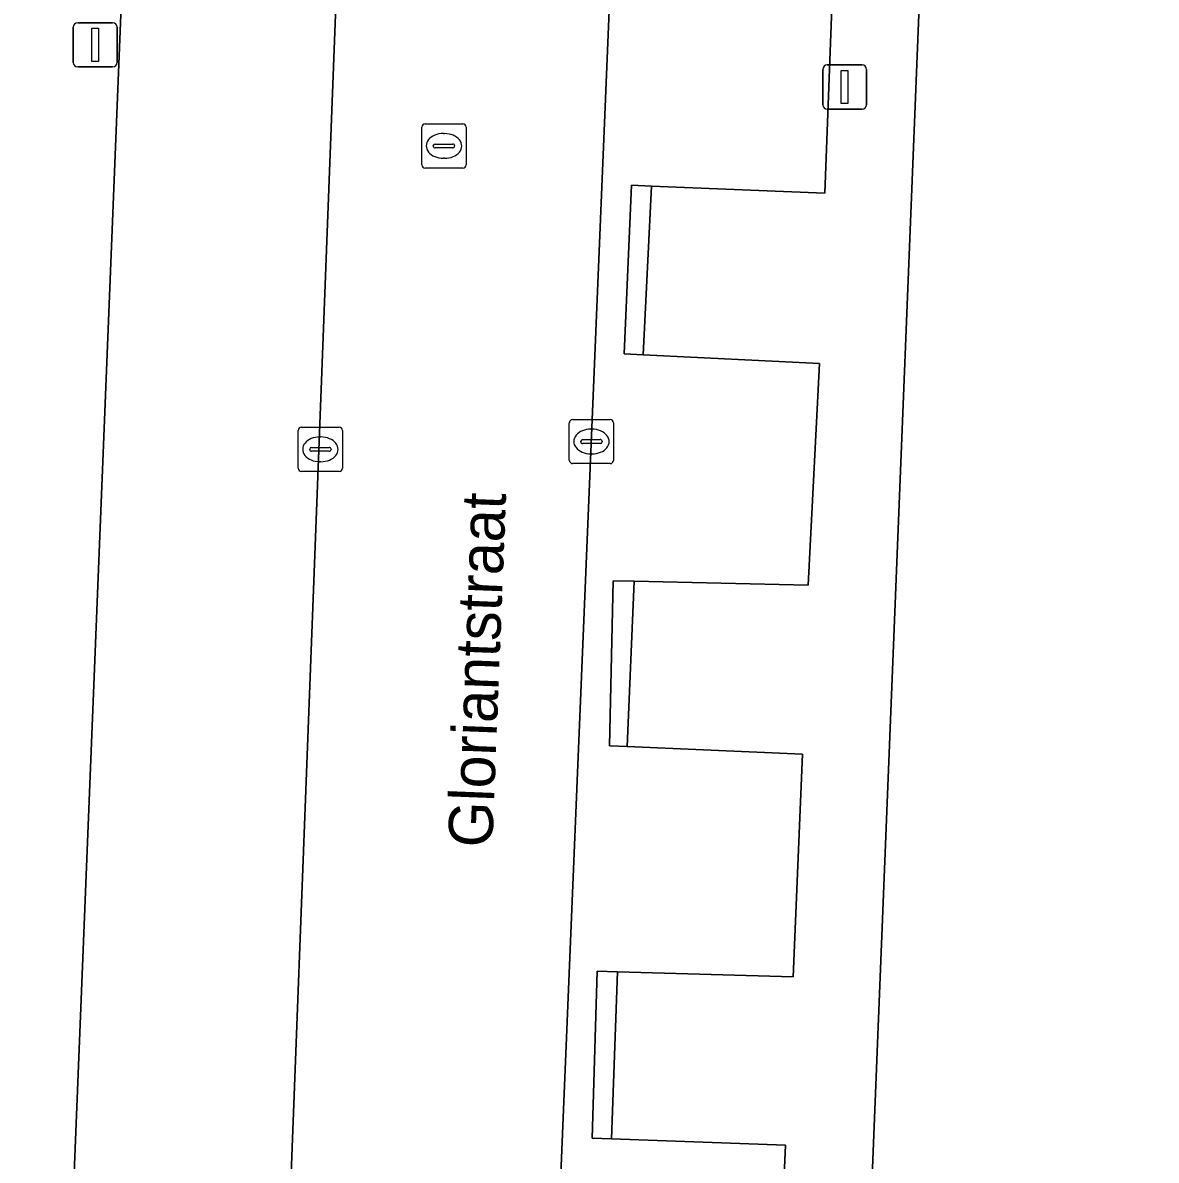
# Model space of a CAD drawing. Extents: x 160077 to 160948, y 386481 to 387498.
# Drawn here: x 160848.63 to 160874.27, y 386625.66 to 386651.4 of the extents above; entities that cross this region are included whole.
import ezdxf

# ---------------------------------------------------------------- set-up
doc = ezdxf.new("R2010")
doc.units = 0
for name, color, linetype in [('IMGEO_Kolk', 7, 'Continuous'), ('IMGEO_Lichtmast', 7, 'Continuous'), ('IMGEO_Openbare_ruimte_label', 7, 'Continuous'), ('IMGEO_Pand', 7, 'Continuous'), ('IMGEO_Parkeervlak_open', 7, 'Continuous'), ('IMGEO_Rijbaan_lokaal_open', 7, 'Continuous'), ('IMGEO_Rioolput', 7, 'Continuous'), ('IMGEO_Voetpad_open', 7, 'Continuous')]:
    doc.layers.add(name, color=color, linetype=linetype)

msp = doc.modelspace()

# ---------------------------------------------------------------- linework, layer by layer
at = {"layer": 'IMGEO_Kolk'}
for p, q in [((160854.934, 386642.245), (160855.786, 386642.245)), ((160860.991, 386641.496), (160860.991, 386642.348)), ((160861.066, 386642.422), (160861.918, 386642.422)), ((160861.992, 386642.348), (160861.992, 386641.496)), ((160854.859, 386641.319), (160854.859, 386642.171)), ((160855.347, 386642.025), (160855.372, 386642.025)), ((160855.86, 386642.171), (160855.86, 386641.319)), ((160861.293, 386641.965), (160861.691, 386641.965)), ((160861.479, 386642.202), (160861.504, 386642.202)), ((160855.118, 386641.739), (160855.118, 386641.751)), ((160855.556, 386641.702), (160855.158, 386641.702)), ((160855.161, 386641.788), (160855.559, 386641.788)), ((160855.602, 386641.751), (160855.602, 386641.739)), ((160861.25, 386641.916), (160861.25, 386641.928)), ((160861.688, 386641.879), (160861.29, 386641.879)), ((160861.734, 386641.928), (160861.734, 386641.916)), ((160855.37, 386641.465), (160855.345, 386641.465)), ((160861.502, 386641.642), (160861.477, 386641.642)), ((160855.786, 386641.245), (160854.934, 386641.245)), ((160861.918, 386641.422), (160861.066, 386641.422))]:
    msp.add_line(p, q, dxfattribs=at)
for points in [[(160854.934, 386642.245), (160855.786, 386642.245)], [(160860.991, 386641.496), (160860.991, 386642.348)], [(160861.066, 386642.422), (160861.918, 386642.422)], [(160861.992, 386642.348), (160861.992, 386641.496)], [(160854.859, 386641.319), (160854.859, 386642.171)], [(160855.86, 386642.171), (160855.86, 386641.319)], [(160855.786, 386641.245), (160854.934, 386641.245)], [(160861.918, 386641.422), (160861.066, 386641.422)]]:
    msp.add_lwpolyline(points, dxfattribs=at)
for centre, radius, start, end in [((160854.936, 386642.169), 0.0765, 91.552, 178.448), ((160854.936, 386642.169), 0.0765, 91.552, 178.448), ((160855.784, 386642.169), 0.0765, 1.552, 88.448), ((160855.784, 386642.169), 0.0765, 1.552, 88.448), ((160861.068, 386642.346), 0.0765, 91.552, 178.448), ((160861.068, 386642.346), 0.0765, 91.552, 178.448), ((160861.916, 386642.346), 0.0765, 1.552, 88.448), ((160861.916, 386642.346), 0.0765, 1.552, 88.448), ((160861.29, 386641.925), 0.0403, 85.8775, 175.7526), ((160861.695, 386641.927), 0.0386, 1.7309, 96.639), ((160855.158, 386641.748), 0.0403, 85.8775, 175.7526), ((160855.155, 386641.738), 0.0366, 178.938, 274.7102), ((160855.559, 386641.745), 0.043, 264.8664, 352.4533), ((160855.563, 386641.75), 0.0386, 1.7309, 96.639), ((160861.287, 386641.915), 0.0366, 178.938, 274.7102), ((160861.691, 386641.922), 0.043, 264.8664, 352.4533), ((160861.068, 386641.498), 0.0765, 181.552, 268.448), ((160861.068, 386641.498), 0.0765, 181.552, 268.448), ((160861.916, 386641.498), 0.0765, 271.552, 358.448), ((160861.916, 386641.498), 0.0765, 271.552, 358.448), ((160854.936, 386641.321), 0.0765, 181.552, 268.448), ((160854.936, 386641.321), 0.0765, 181.552, 268.448), ((160855.784, 386641.321), 0.0765, 271.552, 358.448), ((160855.784, 386641.321), 0.0765, 271.552, 358.448)]:
    msp.add_arc(centre, radius, start, end, dxfattribs=at)
for centre, major_axis, ratio, start_param, end_param in [((160855.346, 386641.745), (-0.387, 0.002), 0.722429, 4.712389, 7.853982), ((160855.371, 386641.745), (-0.39, 0.002), 0.717154, 1.570796, 4.712389), ((160861.478, 386641.922), (-0.387, 0.002), 0.722429, 4.712389, 7.853982), ((160861.503, 386641.922), (-0.39, 0.002), 0.717154, 1.570796, 4.712389)]:
    msp.add_ellipse(centre, major_axis=major_axis, ratio=ratio, start_param=start_param, end_param=end_param, dxfattribs=at)
at = {"layer": 'IMGEO_Lichtmast'}
for p, q in [((160849.77, 386650.497), (160849.77, 386651.297)), ((160849.77, 386651.297), (160849.77, 386650.497)), ((160849.87, 386651.397), (160850.66, 386651.397)), ((160850.66, 386651.397), (160849.87, 386651.397)), ((160850.76, 386651.297), (160850.76, 386650.497)), ((160850.76, 386650.497), (160850.76, 386651.297)), ((160850.66, 386650.397), (160849.87, 386650.397)), ((160849.87, 386650.397), (160850.66, 386650.397)), ((160866.723, 386649.541), (160866.723, 386650.341)), ((160866.723, 386650.341), (160866.723, 386649.541)), ((160866.823, 386650.441), (160867.613, 386650.441)), ((160867.613, 386650.441), (160866.823, 386650.441)), ((160867.713, 386650.341), (160867.713, 386649.541)), ((160867.713, 386649.541), (160867.713, 386650.341)), ((160867.613, 386649.441), (160866.823, 386649.441)), ((160866.823, 386649.441), (160867.613, 386649.441))]:
    msp.add_line(p, q, dxfattribs=at)
for points in [[(160850.19, 386651.272), (160850.34, 386651.272), (160850.34, 386650.522), (160850.19, 386650.522), (160850.19, 386651.272)], [(160867.143, 386650.316), (160867.293, 386650.316), (160867.293, 386649.566), (160867.143, 386649.566), (160867.143, 386650.316)]]:
    msp.add_lwpolyline(points, dxfattribs=at)
for centre, start, end in [((160849.87, 386651.297), 90, 180), ((160849.87, 386651.297), 90, 180), ((160850.66, 386651.297), 0, 90), ((160850.66, 386651.297), 360, 90), ((160849.87, 386650.497), 180, 270), ((160849.87, 386650.497), 180, 270), ((160850.66, 386650.497), 270, 0), ((160850.66, 386650.497), 270, 0), ((160866.823, 386650.341), 90, 180), ((160866.823, 386650.341), 90, 180), ((160867.613, 386650.341), 0, 90), ((160867.613, 386650.341), 360, 90), ((160866.823, 386649.541), 180, 270), ((160866.823, 386649.541), 180, 270), ((160867.613, 386649.541), 270, 0), ((160867.613, 386649.541), 270, 0)]:
    msp.add_arc(centre, 0.1, start, end, dxfattribs=at)
at = {"layer": 'IMGEO_Pand'}
msp.add_lwpolyline([(160871.226, 386709.345), (160870.128, 386681.819), (160868.177, 386681.851), (160868.044, 386681.853), (160867.935, 386679.466), (160868.148, 386679.457), (160870.016, 386679.382), (160867.503, 386616.843), (160869.259, 386616.749), (160870.333, 386616.692), (160870.125, 386610.74), (160871.325, 386610.699), (160871.314, 386610.368), (160872.273, 386610.346), (160872.284, 386610.665), (160873.483, 386610.623), (160873.453, 386609.764), (160877.531, 386609.622)], dxfattribs=at)
at = {"layer": 'IMGEO_Parkeervlak_open'}
for points in [[(160867.351, 386661.635), (160863.408, 386661.828), (160862.968, 386661.85), (160863.119, 386665.635), (160863.517, 386665.619), (160867.445, 386665.462), (160867.715, 386670.521), (160863.767, 386670.699), (160863.314, 386670.719), (160863.449, 386674.772), (160863.883, 386674.751), (160867.792, 386674.566), (160868.002, 386677.995), (160862.99, 386678.181), (160860.19, 386610.649)], [(160865.621, 386620.182), (160865.884, 386626), (160861.942, 386626.145), (160861.507, 386626.161), (160861.617, 386629.941), (160862.082, 386629.927), (160866.054, 386629.812), (160866.265, 386634.85), (160862.297, 386635.022), (160861.899, 386635.039), (160861.979, 386638.77), (160862.455, 386638.76), (160866.396, 386638.675), (160866.651, 386643.687), (160862.664, 386643.886), (160862.235, 386643.907), (160862.394, 386647.719), (160862.848, 386647.7), (160866.768, 386647.538), (160866.962, 386652.547)]]:
    msp.add_lwpolyline(points, dxfattribs=at)
msp.add_lwpolyline([(160856.694, 386677.618), (160851.902, 386677.805), (160849.16, 386609.822), (160854.098, 386609.581)], close=True, dxfattribs=at)
at = {"layer": 'IMGEO_Rijbaan_lokaal_open'}
msp.add_lwpolyline([(160860.133, 386609.343), (160860.19, 386610.649), (160862.99, 386678.181), (160863.05, 386679.33), (160856.735, 386679.548), (160856.694, 386677.618), (160854.098, 386609.581)], close=True, dxfattribs=at)
at = {"layer": 'IMGEO_Rioolput'}
for p, q in [((160857.654, 386648.184), (160857.654, 386649.036)), ((160857.729, 386649.11), (160858.581, 386649.11)), ((160858.655, 386649.036), (160858.655, 386648.184)), ((160857.956, 386648.653), (160858.354, 386648.653)), ((160858.142, 386648.89), (160858.167, 386648.89)), ((160857.913, 386648.604), (160857.913, 386648.616)), ((160858.351, 386648.567), (160857.953, 386648.567)), ((160858.397, 386648.616), (160858.397, 386648.604)), ((160858.165, 386648.33), (160858.14, 386648.33)), ((160858.581, 386648.11), (160857.729, 386648.11))]:
    msp.add_line(p, q, dxfattribs=at)
for points in [[(160857.654, 386648.184), (160857.654, 386649.036)], [(160857.729, 386649.11), (160858.581, 386649.11)], [(160858.655, 386649.036), (160858.655, 386648.184)], [(160858.581, 386648.11), (160857.729, 386648.11)]]:
    msp.add_lwpolyline(points, dxfattribs=at)
for centre, radius, start, end in [((160857.731, 386649.034), 0.0765, 91.552, 178.448), ((160857.731, 386649.034), 0.0765, 91.552, 178.448), ((160858.579, 386649.034), 0.0765, 1.552, 88.448), ((160858.579, 386649.034), 0.0765, 1.552, 88.448), ((160857.953, 386648.613), 0.0403, 85.8775, 175.7526), ((160858.358, 386648.615), 0.0386, 1.7309, 96.639), ((160857.95, 386648.603), 0.0366, 178.938, 274.7102), ((160858.354, 386648.61), 0.043, 264.8664, 352.4533), ((160857.731, 386648.186), 0.0765, 181.552, 268.448), ((160857.731, 386648.186), 0.0765, 181.552, 268.448), ((160858.579, 386648.186), 0.0765, 271.552, 358.448), ((160858.579, 386648.186), 0.0765, 271.552, 358.448)]:
    msp.add_arc(centre, radius, start, end, dxfattribs=at)
for centre, major_axis, ratio, start_param, end_param in [((160858.141, 386648.61), (-0.387, 0.002), 0.722429, 4.712389, 7.853982), ((160858.166, 386648.61), (-0.39, 0.002), 0.717154, 1.570796, 4.712389)]:
    msp.add_ellipse(centre, major_axis=major_axis, ratio=ratio, start_param=start_param, end_param=end_param, dxfattribs=at)
at = {"layer": 'IMGEO_Voetpad_open'}
for points in [[(160868.933, 386610.495), (160869.259, 386616.749), (160867.503, 386616.843), (160870.016, 386679.382), (160868.148, 386679.457), (160868.015, 386679.163), (160866.833, 386678.868), (160866.523, 386681.76)], [(160846.929, 386653.233), (160848.184, 386650.052), (160846.593, 386610.066), (160849.16, 386609.822), (160851.902, 386677.805)], [(160866.962, 386652.547), (160866.768, 386647.538), (160862.848, 386647.7), (160862.664, 386643.886), (160866.651, 386643.687), (160866.396, 386638.675), (160862.455, 386638.76), (160862.297, 386635.022), (160866.265, 386634.85), (160866.054, 386629.812), (160862.082, 386629.927), (160861.942, 386626.145), (160865.884, 386626), (160865.621, 386620.182), (160861.191, 386620.269), (160861.101, 386617.404), (160866.221, 386617.176), (160866.217, 386616.869), (160865.532, 386616.898), (160865.232, 386611.298), (160861.208, 386611.445)]]:
    msp.add_lwpolyline(points, dxfattribs=at)
for points in [[(160862.848, 386647.7), (160862.394, 386647.719), (160862.235, 386643.907), (160862.664, 386643.886)], [(160862.455, 386638.76), (160861.979, 386638.77), (160861.899, 386635.039), (160862.297, 386635.022)], [(160862.082, 386629.927), (160861.617, 386629.941), (160861.507, 386626.161), (160861.942, 386626.145)]]:
    msp.add_lwpolyline(points, close=True, dxfattribs=at)

# ---------------------------------------------------------------- texts
at = {"layer": 'IMGEO_Openbare_ruimte_label'}
msp.add_text('Gloriantstraat', height=1, rotation=87.7644, dxfattribs=at).set_placement((160859.246, 386632.724))

doc.saveas('drawing.dxf')
